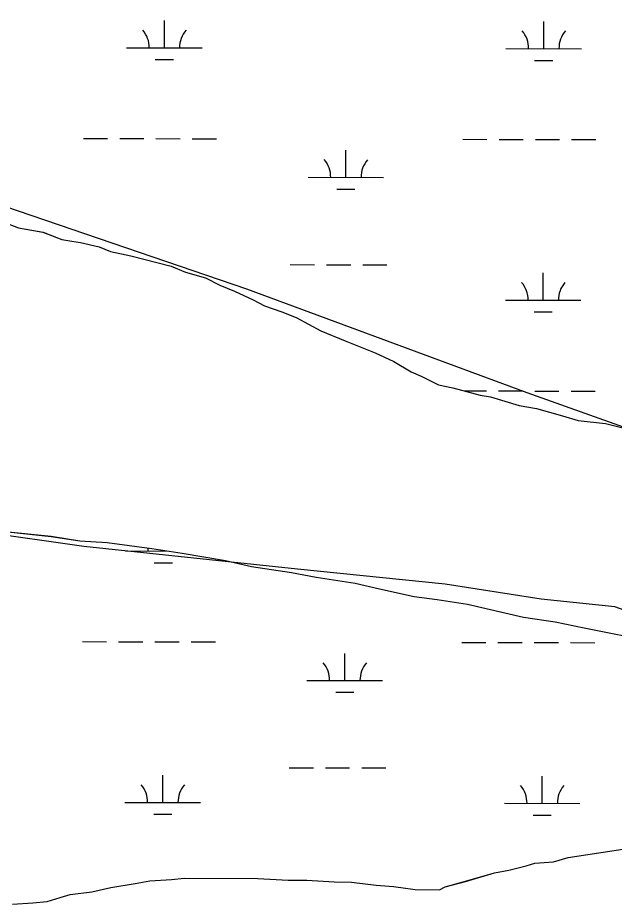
# Model space of a CAD drawing. Extents: x 3219052 to 3256913, y 800770 to 826146.
# Drawn here: x 3224792 to 3225582, y 820739 to 821911 of the extents above; entities that cross this region are included whole.
import ezdxf

# ---------------------------------------------------------------- set-up
doc = ezdxf.new("R2010")
doc.units = 0
for name, color, linetype in [('V-SITE-VEGE', 7, 'Continuous'), ('V-TOPO-SHOR', 7, 'Continuous'), ('V-WETL-SWMP', 7, 'Continuous')]:
    doc.layers.add(name, color=color, linetype=linetype)

msp = doc.modelspace()

# ---------------------------------------------------------------- linework, layer by layer
at = {"layer": 'V-SITE-VEGE'}
for p, q in [((3224772.4, 821641.2), (3224793.4, 821633.4)), ((3224793.4, 821633.4), (3224825.8, 821627.5)), ((3224825.8, 821627.5), (3224850.5, 821617.8)), ((3224850.5, 821617.8), (3224863.8, 821615.8)), ((3224863.8, 821615.8), (3224875.3, 821613.8)), ((3224875.3, 821613.8), (3224900, 821607.9)), ((3224900, 821607.9), (3224915.2, 821602.1)), ((3224915.2, 821602.1), (3224941.9, 821596.2)), ((3224941.9, 821596.2), (3224995.2, 821582.5)), ((3224995.2, 821582.5), (3225014.3, 821574.7)), ((3225014.3, 821574.7), (3225040.9, 821566.9)), ((3225040.9, 821566.9), (3225059.9, 821557.2)), ((3225059.9, 821557.2), (3225079, 821549.5)), ((3225079, 821549.5), (3225103.7, 821537.9)), ((3225103.7, 821537.9), (3225118.9, 821530.1)), ((3225118.9, 821530.1), (3225141.8, 821522.3)), ((3225141.8, 821522.3), (3225160.8, 821514.6)), ((3225160.8, 821514.6), (3225193.1, 821497.2)), ((3225193.1, 821497.2), (3225225.4, 821483.6)), ((3225225.4, 821483.6), (3225265.4, 821468.1)), ((3225265.4, 821468.1), (3225290.1, 821456.5)), ((3225290.1, 821456.5), (3225312.9, 821443)), ((3225312.9, 821443), (3225326.2, 821437.2)), ((3225326.2, 821437.2), (3225349.1, 821425.6)), ((3225349.1, 821425.6), (3225368.1, 821421.6)), ((3225368.1, 821421.6), (3225404.3, 821411.9)), ((3225404.3, 821411.9), (3225417.6, 821409.9)), ((3225417.6, 821409.9), (3225455.7, 821398.2)), ((3225455.7, 821398.2), (3225478.6, 821394.2)), ((3225478.6, 821394.2), (3225512.9, 821384.4)), ((3225512.9, 821384.4), (3225533.8, 821378.6)), ((3225533.8, 821378.6), (3225570, 821374.5)), ((3225570, 821374.5), (3225592.9, 821368.6)), ((3224836.4, 821224.9), (3224775.4, 821231)), ((3224874.5, 821218.9), (3224836.4, 821224.9)), ((3224910.8, 821216.7), (3224874.5, 821218.9)), ((3224969.9, 821208.7), (3224910.8, 821216.7)), ((3225009.9, 821202.7), (3224969.9, 821208.7)), ((3225067.1, 821192.8), (3225009.9, 821202.7)), ((3225101.4, 821184.9), (3225067.1, 821192.8)), ((3225154.7, 821176.9), (3225101.4, 821184.9)), ((3225187.1, 821171), (3225154.7, 821176.9)), ((3225238.6, 821163), (3225187.1, 821171)), ((3225271, 821155.2), (3225238.6, 821163)), ((3225316.7, 821145.3), (3225271, 821155.2)), ((3225347.2, 821141.3), (3225316.7, 821145.3)), ((3225387.2, 821135.3), (3225347.2, 821141.3)), ((3225461.5, 821117.7), (3225387.2, 821135.3)), ((3225503.4, 821111.7), (3225461.5, 821117.7)), ((3225541.5, 821103.8), (3225503.4, 821111.7)), ((3225581.5, 821095.9), (3225541.5, 821103.8)), ((3225520.4, 820800.6), (3225593, 820811.5)), ((3225501.3, 820795), (3225520.4, 820800.6)), ((3225442.1, 820783.9), (3225465, 820789.5)), ((3225465, 820789.5), (3225476.5, 820793.2)), ((3225476.5, 820793.2), (3225501.3, 820795)), ((3225384.8, 820769.1), (3225423, 820780.2)), ((3225423, 820780.2), (3225442.1, 820783.9)), ((3224915.4, 820760.7), (3224947.9, 820766.2)), ((3224947.9, 820766.2), (3224967, 820769.9)), ((3224967, 820769.9), (3224995.6, 820771.6)), ((3224995.6, 820771.6), (3225012.8, 820773.4)), ((3225012.8, 820773.4), (3225110.1, 820772.8)), ((3225110.1, 820772.8), (3225150.1, 820770.6)), ((3225150.1, 820770.6), (3225174.9, 820770.4)), ((3225174.9, 820770.4), (3225211.1, 820768.3)), ((3225211.1, 820768.3), (3225234, 820768.1)), ((3225234, 820768.1), (3225266.4, 820764.1)), ((3225266.4, 820764.1), (3225289.3, 820762.1)), ((3225289.3, 820762.1), (3225317.9, 820758)), ((3225358, 820761.6), (3225384.8, 820769.1)), ((3224848.5, 820747.8), (3224861.9, 820751.5)), ((3224861.9, 820751.5), (3224890.5, 820755.2)), ((3224890.5, 820755.2), (3224915.4, 820760.7)), ((3225317.9, 820758), (3225350.3, 820757.8)), ((3225350.3, 820757.8), (3225358, 820761.6)), ((3224785.5, 820738.7), (3224812.2, 820740.4)), ((3224812.2, 820740.4), (3224831.3, 820742.2)), ((3224831.3, 820742.2), (3224848.5, 820747.8))]:
    msp.add_line(p, q, dxfattribs=at)
at = {"layer": 'V-TOPO-SHOR'}
for points in [[(3223241.9, 822122.7), (3223729.6, 821975.3), (3224022.2, 821896.6), (3224285.7, 821847.2), (3224490.4, 821759), (3225095.1, 821552.7), (3225465.7, 821415.3), (3225797.3, 821297.5), (3225972.9, 821258.1), (3226109.4, 821209), (3226226.4, 821150.2), (3226401.9, 821081.5)], [(3226460.2, 820964.3), (3226206.5, 820984.3), (3226011.4, 821033.5), (3225933.4, 821072.7), (3225894.4, 821063.1), (3225855.3, 821024.1), (3225777.2, 821034), (3225748, 821073.1), (3225582.2, 821132), (3225484.6, 821142), (3225357.8, 821161.8), (3225162.6, 821181.7), (3224879.7, 821211.6), (3224743.1, 821231.4), (3224479.6, 821241.7), (3224284.4, 821261.6), (3224108.8, 821281.5), (3223943, 821320.9), (3223767.3, 821321.3), (3223650.2, 821321.5), (3223533.1, 821331.5), (3223386.7, 821331.8), (3223289.1, 821341.8), (3223220.8, 821371.2)]]:
    msp.add_lwpolyline(points, dxfattribs=at)
at = {"layer": 'V-WETL-SWMP'}
for p, q in [((3224986.3, 821871.2), (3224986.4, 821907.2)), ((3225488.2, 821870.1), (3225488.3, 821906.1)), ((3224936.3, 821871.3), (3225036.3, 821871.1)), ((3225438.2, 821870.3), (3225538.2, 821870)), ((3224974.3, 821855.8), (3224998.3, 821855.7)), ((3225476.2, 821854.7), (3225500.2, 821854.7)), ((3224879.2, 821751.4), (3224911.2, 821751.3)), ((3224927.2, 821751.3), (3224959.2, 821751.2)), ((3224975.2, 821751.2), (3225007.2, 821751.1)), ((3225023.2, 821751.1), (3225055.2, 821751)), ((3225381.1, 821750.3), (3225413.1, 821750.2)), ((3225429.1, 821750.2), (3225461.1, 821750.1)), ((3225477.1, 821750.1), (3225509.1, 821750)), ((3225525.1, 821750), (3225557.1, 821749.9)), ((3225226.4, 821699.9), (3225226.5, 821735.9)), ((3225176.4, 821700), (3225276.4, 821699.8)), ((3225214.4, 821684.5), (3225238.4, 821684.4)), ((3224772.4, 821641.2), (3224793.4, 821633.4)), ((3224793.4, 821633.4), (3224825.7, 821627.5)), ((3224825.7, 821627.5), (3224850.5, 821617.8)), ((3224850.5, 821617.8), (3224863.8, 821615.8)), ((3224863.8, 821615.8), (3224875.3, 821613.8)), ((3224875.3, 821613.8), (3224900, 821607.9)), ((3224900, 821607.9), (3224915.2, 821602.1)), ((3224915.2, 821602.1), (3224941.9, 821596.2)), ((3224941.9, 821596.2), (3224995.2, 821582.5)), ((3225152.8, 821584.6), (3225184.8, 821584.5)), ((3225200.8, 821584.5), (3225232.8, 821584.4)), ((3225248.8, 821584.4), (3225280.8, 821584.3)), ((3224995.2, 821582.5), (3225014.3, 821574.7)), ((3225014.3, 821574.7), (3225040.9, 821566.9)), ((3225487.5, 821537.5), (3225487.6, 821573.5)), ((3225040.9, 821566.9), (3225059.9, 821557.2)), ((3225059.9, 821557.2), (3225079, 821549.5)), ((3225079, 821549.5), (3225103.7, 821537.9)), ((3225103.7, 821537.9), (3225118.9, 821530.1)), ((3225437.5, 821537.6), (3225537.5, 821537.4)), ((3225118.9, 821530.1), (3225141.8, 821522.3)), ((3225141.8, 821522.3), (3225160.8, 821514.6)), ((3225160.8, 821514.6), (3225193.1, 821497.2)), ((3225475.5, 821522.1), (3225499.5, 821522)), ((3225193.1, 821497.2), (3225225.4, 821483.6)), ((3225225.4, 821483.6), (3225265.4, 821468.1)), ((3225265.4, 821468.1), (3225290.1, 821456.5)), ((3225290.1, 821456.5), (3225312.9, 821443)), ((3225312.9, 821443), (3225326.2, 821437.2)), ((3225326.2, 821437.2), (3225349.1, 821425.6)), ((3225349.1, 821425.6), (3225368.1, 821421.6)), ((3225368.1, 821421.6), (3225404.3, 821411.9)), ((3225382.9, 821417.6), (3225412.4, 821417.6)), ((3225404.3, 821411.9), (3225417.6, 821409.9)), ((3225417.6, 821409.9), (3225455.7, 821398.2)), ((3225428.4, 821417.5), (3225460.4, 821417.5)), ((3225476.4, 821417.4), (3225508.4, 821417.4)), ((3225524.4, 821417.3), (3225556.4, 821417.3)), ((3225455.7, 821398.2), (3225478.6, 821394.2)), ((3225478.6, 821394.2), (3225512.9, 821384.4)), ((3225512.9, 821384.4), (3225533.8, 821378.6)), ((3225533.8, 821378.6), (3225570, 821374.5)), ((3225570, 821374.5), (3225592.9, 821368.6)), ((3224836.4, 821224.8), (3224775.4, 821231)), ((3224874.5, 821218.9), (3224836.4, 821224.8)), ((3224910.8, 821216.7), (3224874.5, 821218.9)), ((3224969.9, 821208.7), (3224910.8, 821216.7)), ((3225009.9, 821202.7), (3224969.9, 821208.7)), ((3224934.9, 821206), (3224988.9, 821205.8)), ((3224984.9, 821205.9), (3224984.9, 821206.4)), ((3225067.1, 821192.8), (3225009.9, 821202.7)), ((3224972.9, 821190.4), (3224996.9, 821190.4)), ((3225101.4, 821184.9), (3225067.1, 821192.8)), ((3225154.7, 821176.9), (3225101.4, 821184.9)), ((3225187.1, 821171), (3225154.7, 821176.9)), ((3225238.6, 821163), (3225187.1, 821171)), ((3225271, 821155.2), (3225238.6, 821163)), ((3225316.7, 821145.3), (3225271, 821155.2)), ((3225347.2, 821141.3), (3225316.7, 821145.3)), ((3225387.2, 821135.3), (3225347.2, 821141.3)), ((3225461.5, 821117.7), (3225387.2, 821135.3)), ((3225503.4, 821111.7), (3225461.5, 821117.7)), ((3225541.5, 821103.8), (3225503.4, 821111.7)), ((3225581.5, 821095.9), (3225541.5, 821103.8)), ((3225640.6, 821084), (3225581.5, 821095.9)), ((3224877.8, 821086), (3224909.8, 821085.9)), ((3224925.8, 821085.9), (3224957.8, 821085.8)), ((3224973.8, 821085.8), (3225005.8, 821085.7)), ((3225021.8, 821085.7), (3225053.8, 821085.6)), ((3225379.7, 821085), (3225411.7, 821084.9)), ((3225427.7, 821084.9), (3225459.7, 821084.8)), ((3225475.7, 821084.8), (3225507.7, 821084.7)), ((3225523.7, 821084.7), (3225555.7, 821084.6)), ((3225225, 821034.5), (3225225.1, 821070.5)), ((3225175, 821034.6), (3225275, 821034.4)), ((3225213, 821019.1), (3225237, 821019.1)), ((3225151.4, 820919.3), (3225183.4, 820919.2)), ((3225199.4, 820919.2), (3225231.4, 820919.1)), ((3225247.4, 820919.1), (3225279.4, 820919)), ((3224984.2, 820873.2), (3224984.3, 820909.2)), ((3225486.1, 820872.1), (3225486.2, 820908.1)), ((3224934.2, 820873.3), (3225034.2, 820873.1)), ((3225436.1, 820872.2), (3225536.1, 820872)), ((3224972.2, 820857.8), (3224996.2, 820857.7)), ((3225474.1, 820856.7), (3225498.1, 820856.7)), ((3225520.4, 820800.6), (3225593, 820811.5)), ((3225501.3, 820795), (3225520.4, 820800.6)), ((3225442.1, 820783.9), (3225465, 820789.5)), ((3225465, 820789.5), (3225476.5, 820793.2)), ((3225476.5, 820793.2), (3225501.3, 820795)), ((3225384.8, 820769), (3225423, 820780.2)), ((3225423, 820780.2), (3225442.1, 820783.9)), ((3224915.4, 820760.7), (3224947.9, 820766.2)), ((3224947.9, 820766.2), (3224967, 820769.9)), ((3224967, 820769.9), (3224995.6, 820771.6)), ((3224995.6, 820771.6), (3225012.8, 820773.4)), ((3225012.8, 820773.4), (3225110.1, 820772.8)), ((3225110.1, 820772.8), (3225150.1, 820770.6)), ((3225150.1, 820770.6), (3225174.9, 820770.4)), ((3225174.9, 820770.4), (3225211.1, 820768.3)), ((3225211.1, 820768.3), (3225234, 820768.1)), ((3225234, 820768.1), (3225266.4, 820764.1)), ((3225266.4, 820764.1), (3225289.3, 820762)), ((3225289.3, 820762), (3225317.9, 820758)), ((3225358, 820761.6), (3225384.8, 820769)), ((3224848.5, 820747.8), (3224861.9, 820751.5)), ((3224861.9, 820751.5), (3224890.5, 820755.2)), ((3224890.5, 820755.2), (3224915.4, 820760.7)), ((3225317.9, 820758), (3225350.3, 820757.8)), ((3225350.3, 820757.8), (3225358, 820761.6)), ((3224785.5, 820738.7), (3224812.2, 820740.4)), ((3224812.2, 820740.4), (3224831.3, 820742.2)), ((3224831.3, 820742.2), (3224848.5, 820747.8))]:
    msp.add_line(p, q, dxfattribs=at)
for centre, start, end in [((3224931.1, 821871.8), 359.1081, 40.6518), ((3225041.6, 821871.6), 139.1081, 180.6517), ((3225433, 821870.7), 359.1081, 40.6518), ((3225543.5, 821870.5), 139.1081, 180.6517), ((3225171.2, 821700.5), 359.1081, 40.6518), ((3225281.7, 821700.2), 139.1081, 180.6517), ((3225432.3, 821538.1), 359.1081, 40.6518), ((3225542.8, 821537.8), 139.1081, 180.6517), ((3224929.7, 821206.4), 359.1081, 4.7848), ((3225169.8, 821035.1), 359.1081, 40.6518), ((3225280.3, 821034.9), 139.1081, 180.6517), ((3224929, 820873.8), 359.1081, 40.6518), ((3225039.5, 820873.5), 139.1081, 180.6517), ((3225430.9, 820872.7), 359.1081, 40.6518), ((3225541.4, 820872.5), 139.1081, 180.6517)]:
    msp.add_arc(centre, 35.2, start, end, dxfattribs=at)

doc.saveas('drawing.dxf')
